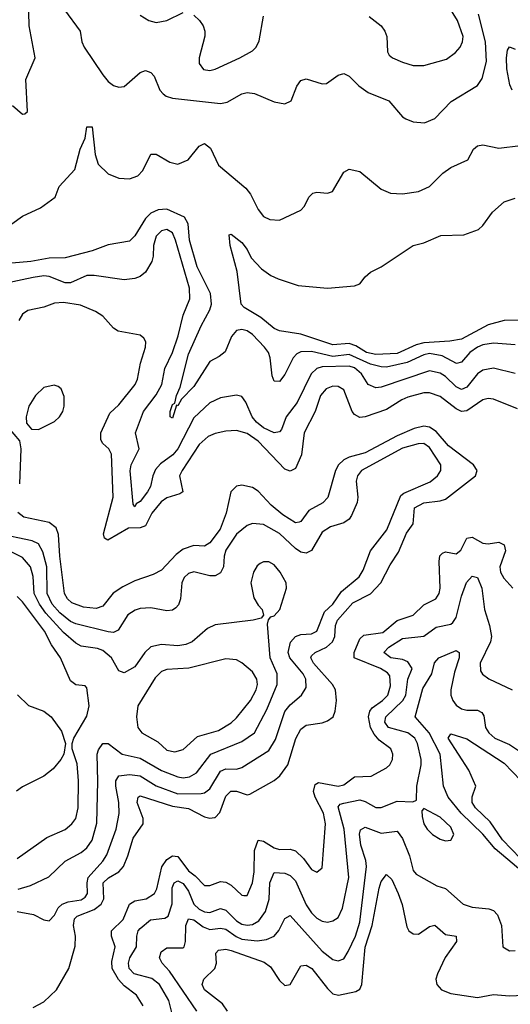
# Model space of a CAD drawing. Header units: inches. Extents: x 1603819 to 1745079, y 385938 to 533966.
# Tile 401 of 561: x 1711160 to 1712992, y 451356 to 455033. Entities that reach past the tile are written whole.
import ezdxf

# ---------------------------------------------------------------- set-up
doc = ezdxf.new("R2010")
doc.units = ezdxf.units.IN
doc.header["$MEASUREMENT"] = 0
doc.layers.add('B7415', color=7, linetype='Continuous')

msp = doc.modelspace()

# ---------------------------------------------------------------- linework, layer by layer
at = {"layer": 'B7415', "color": 5}
for points, elevation in [([(1711132.8, 454712.8), (1711170, 454680.5), (1711178.4, 454681.6), (1711189.4, 454690.6), (1711182.7, 454810), (1711218.2, 454890), (1711195.5, 455010), (1711192.8, 455112.8)], 360), ([(1712465, 455045), (1712510, 455010.2), (1712523.7, 454990), (1712530.7, 454970), (1712533.1, 454913.1), (1712540.5, 454900.5), (1712551.8, 454890), (1712590, 454873.9), (1712630, 454861.8), (1712670, 454861.5), (1712754.2, 454885.8), (1712787.6, 454910), (1712805.5, 454930), (1712814.4, 454950), (1712815.8, 454970), (1712795.8, 455030), (1712746.7, 455110)], 380), ([(1711327.3, 455070), (1711385.6, 454990), (1711392.5, 454950), (1711400.6, 454930), (1711470, 454827.2), (1711490, 454802.1), (1711510, 454787.3), (1711530, 454781), (1711550, 454783.2), (1711610, 454835.4), (1711630, 454842.8), (1711650, 454836), (1711662.7, 454822.7), (1711683.6, 454770), (1711695.9, 454755.9), (1711707, 454747), (1711730, 454739.5), (1711910, 454720.1), (1711934.4, 454725.6), (1711990, 454756.6), (1712010, 454761.6), (1712037.5, 454757.5), (1712110, 454726), (1712150, 454718.7), (1712173.3, 454730), (1712195.6, 454784.4), (1712210, 454805.5), (1712230, 454812.2), (1712290, 454793.7), (1712305.8, 454794.2), (1712350, 454825.3), (1712370, 454832), (1712390, 454822), (1712426.3, 454786.3), (1712461, 454761), (1712538.7, 454730), (1712590, 454670.3), (1712602.4, 454662.4), (1712630, 454651.3), (1712671.7, 454648.3), (1712710, 454664.6), (1712772.1, 454727.9), (1712870, 454786.9), (1712887.1, 454812.9), (1712903, 454877), (1712899.5, 454950), (1712873.7, 455053.7)], 360), ([(1711610, 455050.3), (1711642, 455030), (1711670, 455022.7), (1711709.2, 455030), (1711770, 455060.3)], 380), ([(1711810, 455050.3), (1711832, 455030), (1711845.3, 455010), (1711851.7, 454990), (1711851.7, 454971.7), (1711830.5, 454890.5), (1711830.4, 454870), (1711846.9, 454846.9), (1711870, 454843.1), (1711890, 454848.1), (1711982.4, 454890), (1712030, 454917.3), (1712042.7, 454930), (1712054.3, 454954.3), (1712070, 455046)], 380), ([(1712999.6, 454770), (1712990.4, 454790), (1712979.7, 454850), (1712977.9, 454890), (1712981.4, 454918.6), (1712990, 454931.8), (1713010, 454923.2)], 340), ([(1711130, 454271), (1711170, 454298.9), (1711237.4, 454330), (1711292.3, 454370), (1711307.6, 454410), (1711366.2, 454473.9), (1711385.5, 454550), (1711403.9, 454590), (1711410, 454633), (1711430, 454633), (1711441.3, 454530), (1711453.5, 454493.5), (1711490, 454457.2), (1711530, 454440.6), (1711570, 454438.9), (1711601, 454450), (1711620.3, 454470), (1711650, 454530.4), (1711670, 454530.2), (1711720.6, 454500.6), (1711750, 454493.3), (1711789, 454510), (1711830, 454560.3), (1711850, 454570.3), (1711872.9, 454552.9), (1711902, 454490), (1712004.2, 454404.2), (1712021.5, 454381.5), (1712050, 454323.6), (1712070, 454297.6), (1712093.8, 454286.2), (1712130, 454284.9), (1712210, 454321.6), (1712224, 454336), (1712239.6, 454370), (1712254.7, 454385.3), (1712270, 454388.7), (1712310, 454384.9), (1712328.5, 454391.5), (1712370, 454464), (1712390, 454474.9), (1712430, 454466), (1712510, 454399.5), (1712545.2, 454385.2), (1712590, 454382.6), (1712650, 454391.8), (1712690, 454410.2), (1712740.4, 454459.6), (1712770, 454481.5), (1712834, 454510), (1712854.5, 454550), (1712870, 454561.3), (1712890, 454565.7), (1712950, 454553.2), (1713030, 454563.5)], 340), ([(1713150, 453911.6), (1712970, 453909.5), (1712910, 453893), (1712810, 453840.1), (1712767.1, 453832.9), (1712670, 453826.5), (1712641.3, 453818.7), (1712570, 453786.3), (1712490, 453782.1), (1712454.7, 453790), (1712415.6, 453815.6), (1712390, 453823.9), (1712330, 453818.3), (1712210, 453858.2), (1712130, 453870.6), (1712110, 453879.4), (1712060.3, 453920.3), (1711998.2, 453958.2), (1711987.1, 453970), (1711972.7, 454092.7), (1711946.3, 454190), (1711942, 454230), (1711950, 454232.4), (1711990, 454201.3), (1712010, 454174.4), (1712024.2, 454144.2), (1712062.9, 454102.9), (1712097.8, 454077.8), (1712125.2, 454065.2), (1712200.5, 454040.5), (1712309.7, 454030.3), (1712410, 454039.3), (1712430, 454046), (1712450, 454073), (1712470, 454090.4), (1712509.7, 454110.3), (1712630, 454190.3), (1712670, 454199.5), (1712732.4, 454227.6), (1712819, 454230), (1712873.1, 454250), (1712890, 454264.5), (1712925.7, 454314.3), (1712970, 454353.1), (1713010, 454366.7)], 320), ([(1713010, 453819.2), (1712930, 453825.1), (1712890, 453819.2), (1712870, 453809.9), (1712841.3, 453790), (1712810, 453754), (1712791.2, 453748.8), (1712738, 453778), (1712690, 453785.9), (1712670, 453781.9), (1712607, 453753), (1712530, 453735.7), (1712510, 453736.1), (1712470, 453746.8), (1712390, 453782.7), (1712330, 453774.6), (1712250, 453793.9), (1712210, 453792.7), (1712195, 453785), (1712181.5, 453770), (1712150, 453707.6), (1712130, 453682), (1712110, 453683), (1712103.5, 453703.5), (1712095.5, 453770), (1712088.8, 453790), (1712074.4, 453810), (1712030, 453857.1), (1712010, 453871), (1711990, 453876.3), (1711970, 453871.7), (1711951.5, 453850), (1711926.9, 453793.1), (1711905, 453775), (1711870, 453756.1), (1711810, 453662.5), (1711764, 453616), (1711750, 453591.5), (1711746, 453594), (1711730, 453545.4), (1711722, 453550), (1711721.8, 453570), (1711730, 453596.5), (1711738.8, 453601.2), (1711745.4, 453630), (1711759.4, 453660.6), (1711790, 453783.9), (1711837.9, 453890), (1711870.5, 453949.5), (1711876.7, 453970), (1711873.1, 454010), (1711823.3, 454110), (1711794, 454210), (1711788.7, 454270), (1711776, 454296), (1711710, 454324.9), (1711676.6, 454323.4), (1711650, 454310.7), (1711629.8, 454290.2), (1711590, 454225.8), (1711570, 454205.6), (1711490, 454192.5), (1711430.1, 454169.9), (1711330, 454143.4), (1711270, 454142.5), (1711202, 454130), (1711130, 454123.9)], 340), ([(1713010, 453711.1), (1712930, 453731.5), (1712890, 453723.9), (1712870, 453709.9), (1712830, 453660.4), (1712810, 453651.9), (1712790, 453661.7), (1712750, 453700.1), (1712730, 453713.4), (1712690, 453722.2), (1712510, 453660.2), (1712490, 453658.7), (1712462, 453670), (1712437.2, 453710), (1712410, 453732.4), (1712390, 453739.2), (1712290, 453736.6), (1712269.5, 453730.5), (1712249.2, 453710.8), (1712196.6, 453603.4), (1712155.8, 453550), (1712137.5, 453502.5), (1712130, 453494), (1712110, 453490.6), (1712070, 453509.2), (1712044.7, 453530), (1712027.7, 453550), (1712004.3, 453604.3), (1711990, 453625.3), (1711970, 453630.5), (1711910, 453621.3), (1711870, 453601.7), (1711810, 453546.6), (1711750, 453430.4), (1711731.5, 453408.5), (1711685.3, 453374.7), (1711667.3, 453352.7), (1711656.6, 453330), (1711648.4, 453290), (1711637.8, 453270), (1711610, 453233.2), (1711595.5, 453224.5), (1711590, 453213.3), (1711583.9, 453223.9), (1711571.9, 453348.1), (1711576.3, 453370), (1711606, 453430), (1711592.5, 453490), (1711622, 453570), (1711670, 453632.5), (1711691, 453670), (1711702.1, 453730), (1711730.4, 453789.6), (1711752.3, 453852.3), (1711770.3, 453929.7), (1711795.8, 453990), (1711793.8, 454030), (1711741.4, 454210), (1711730, 454237.5), (1711710, 454249.9), (1711690, 454244.4), (1711670, 454224.4), (1711659.2, 454190), (1711658.8, 454150), (1711653.2, 454130), (1711630, 454089.8), (1711610, 454073.8), (1711590, 454066.6), (1711550, 454061.8), (1711438.1, 454078.1), (1711410, 454077.9), (1711349.7, 454050.3), (1711330, 454050.7), (1711270, 454074), (1711250, 454076.2), (1711210, 454070.5), (1711110.5, 454049.5)], 360), ([(1713019.5, 453579.5), (1712930, 453616.2), (1712910, 453618.2), (1712890, 453613.2), (1712830, 453572.8), (1712810, 453570.3), (1712790, 453579.1), (1712730, 453625.3), (1712690, 453639.3), (1712670, 453639.7), (1712610, 453622.7), (1712587, 453613), (1712530, 453576.7), (1712450, 453549.9), (1712430, 453547.8), (1712410, 453558.9), (1712402, 453570), (1712370.3, 453650.2), (1712350, 453662.5), (1712330, 453664.3), (1712305.1, 453654.9), (1712283.9, 453630), (1712263.4, 453570), (1712222, 453490), (1712212.4, 453407.6), (1712190, 453356.8), (1712170, 453346.5), (1712150, 453354.3), (1712050, 453459.1), (1712010, 453488.2), (1711970, 453498.3), (1711930, 453496.4), (1711890, 453488.1), (1711863.8, 453476.2), (1711830, 453445.9), (1711766.2, 453350), (1711756.8, 453330), (1711769.2, 453270), (1711758.1, 453261.9), (1711710, 453247.6), (1711687.8, 453232.2), (1711652.8, 453190), (1711630, 453143), (1711610, 453135.8), (1711566.4, 453133.6), (1711489.4, 453089.4), (1711477.2, 453097.2), (1711472.7, 453112.7), (1711509.5, 453250), (1711502.2, 453410), (1711493.1, 453430), (1711470.9, 453450), (1711463.5, 453463.5), (1711463, 453490), (1711496.7, 453563.3), (1711530, 453595), (1711591.1, 453670), (1711599.9, 453690), (1711611.2, 453750), (1711629.7, 453809.7), (1711630.9, 453830), (1711624.1, 453844.1), (1711610, 453854.8), (1711528.2, 453870), (1711510, 453881.2), (1711470, 453926.2), (1711442.9, 453942.9), (1711387.1, 453967.1), (1711323.1, 453976.9), (1711290, 453974.1), (1711250, 453959.9), (1711190, 453946.5), (1711170, 453932.9), (1711157.2, 453910)], 380), ([(1711159.8, 453300.2), (1711164.9, 453430), (1711159.8, 453459.8), (1711118.4, 453510)], 420), ([(1711210, 451343.5), (1711250, 451365.1), (1711297.9, 451410), (1711343.9, 451490), (1711367.1, 451572.9), (1711368.8, 451610), (1711360.6, 451650), (1711365, 451675), (1711375, 451685), (1711438.2, 451710), (1711464.2, 451730), (1711473.5, 451750), (1711472, 451810), (1711491.4, 451828.6), (1711530.4, 451850), (1711547.3, 451870), (1711564.3, 451910), (1711583.1, 451976.9), (1711620.7, 452030), (1711621, 452050), (1711598.7, 452110), (1711601.8, 452130), (1711610, 452134.6), (1711730, 452095.4), (1711790, 452087.7), (1711850, 452055.7), (1711870, 452051), (1711887.1, 452052.9), (1711890, 452053.8), (1711907.7, 452072.3), (1711930, 452132.9), (1711948, 452152), (1711970, 452152), (1712010, 452138.4), (1712019, 452141), (1712110, 452192), (1712131.5, 452208.5), (1712161.3, 452250), (1712191.5, 452348.5), (1712210, 452383.7), (1712230, 452398.3), (1712290, 452407.1), (1712310, 452414.4), (1712330.3, 452429.7), (1712338.8, 452450), (1712342.6, 452490), (1712339, 452530), (1712328.2, 452550), (1712257.6, 452630), (1712246.9, 452650), (1712250, 452657.6), (1712263.1, 452670), (1712305.4, 452690), (1712328.7, 452710), (1712336.4, 452730), (1712339.6, 452770), (1712347.4, 452790), (1712404.7, 452855.3), (1712470, 452889.2), (1712508.5, 452930), (1712543.3, 452996.7), (1712575.1, 453044.9), (1712605, 453115), (1712629.9, 453150), (1712634, 453210), (1712670, 453228.5), (1712730, 453235.9), (1712750, 453242.7), (1712862.6, 453330), (1712868.2, 453350), (1712855.1, 453370), (1712761.7, 453441.7), (1712714.9, 453494.9), (1712690, 453511.5), (1712670, 453515.2), (1712633.6, 453506.4), (1712570, 453479.4), (1712450, 453415.1), (1712390, 453399.6), (1712370.6, 453389.4), (1712350.7, 453370), (1712339.6, 453350), (1712311.2, 453248.8), (1712291.7, 453228.3), (1712239.5, 453200.5), (1712210, 453158.8), (1712203.8, 453156.2), (1712190, 453153.9), (1712143.3, 453183.3), (1712099.4, 453219.4), (1712050, 453271.7), (1712030, 453285.5), (1711990, 453294.9), (1711969.7, 453290.3), (1711948.1, 453270), (1711930.5, 453190), (1711908.4, 453130), (1711870, 453079.4), (1711850, 453066.9), (1711810, 453069.9), (1711770, 453055.6), (1711744.8, 453035.2), (1711690, 452977), (1711658.8, 452961.2), (1711590, 452937.8), (1711545.2, 452914.8), (1711509.2, 452890.8), (1711470, 452843), (1711445.5, 452834.5), (1711398.4, 452838.4), (1711354.8, 452854.8), (1711338, 452870), (1711327.7, 452890), (1711309.6, 453030), (1711304.6, 453110), (1711295.7, 453135.7), (1711270, 453154.8), (1711175.2, 453175.2), (1711153, 453193)], 420), ([(1711150, 451702.3), (1711211.7, 451691.7), (1711250, 451671.5), (1711270, 451667), (1711290, 451688.7), (1711303.7, 451716.3), (1711318.7, 451730), (1711341.2, 451738.8), (1711390, 451746.1), (1711404.3, 451755.7), (1711413.7, 451770), (1711411.6, 451810), (1711415, 451830), (1711470.2, 451889.8), (1711485.5, 451914.5), (1711520.1, 452010), (1711531.1, 452068.9), (1711530.3, 452109.7), (1711519.4, 452170), (1711519.5, 452190), (1711530.7, 452209.3), (1711570, 452214.5), (1711610, 452208.8), (1711670, 452171.8), (1711750, 452141.8), (1711837.1, 452142.9), (1711850, 452145.6), (1711870, 452160.8), (1711910, 452226.4), (1711930, 452234.7), (1711970, 452234.4), (1711990, 452240.6), (1712090, 452303.9), (1712115.5, 452344.5), (1712150.8, 452449.2), (1712170, 452474.8), (1712212.5, 452510), (1712230, 452539.1), (1712228.4, 452570), (1712218.4, 452590), (1712169.1, 452650), (1712162.8, 452670), (1712171.6, 452708.4), (1712190.2, 452729.8), (1712210, 452737.4), (1712250, 452738.8), (1712270, 452749.5), (1712298, 452822), (1712330, 452850.1), (1712362, 452898), (1712428.3, 452951.7), (1712443.2, 452976.8), (1712470.6, 453049.4), (1712531.8, 453128.2), (1712583.8, 453256.2), (1712595, 453265), (1712693.1, 453306.9), (1712720.9, 453330), (1712732.7, 453350), (1712733.2, 453370), (1712690, 453434.9), (1712670, 453449.9), (1712648.7, 453448.7), (1712590, 453433.4), (1712436.2, 453350), (1712421.3, 453330), (1712417.2, 453310), (1712422.4, 453250), (1712419.8, 453230), (1712399.1, 453180.9), (1712390, 453167.7), (1712370, 453154), (1712321, 453139), (1712290, 453119.1), (1712249.6, 453050.4), (1712230, 453040.5), (1712210, 453044.7), (1712190, 453057.5), (1712130, 453113.8), (1712070, 453148.3), (1712030, 453151.3), (1712010, 453144.2), (1711970, 453112.1), (1711930, 453052.2), (1711923.6, 453030), (1711921, 452990), (1711910, 452967.1), (1711890, 452956.3), (1711870, 452956), (1711810, 452970.7), (1711790, 452965.1), (1711774.1, 452950), (1711765.7, 452930), (1711760.1, 452870), (1711752.6, 452847.4), (1711743.3, 452836.7), (1711730, 452827.8), (1711710, 452825), (1711650, 452836.2), (1711610, 452834.1), (1711591.7, 452828.3), (1711564, 452810), (1711527.2, 452752.8), (1711510, 452744.6), (1711490, 452746.6), (1711370, 452776.4), (1711350, 452786.1), (1711310, 452818.4), (1711280.7, 452850), (1711262.4, 452890), (1711261.7, 452990), (1711245.9, 453045.9), (1711230, 453075), (1711206.6, 453086.6), (1711073.9, 453113.9)], 440), ([(1711621.4, 451350), (1711595.9, 451390), (1711550, 451424.7), (1711528.6, 451448.6), (1711505.8, 451490), (1711504.3, 451515.7), (1711516.7, 451570), (1711503.1, 451610), (1711502.8, 451630), (1711546.9, 451673.1), (1711570, 451730.1), (1711590, 451742.5), (1711632.7, 451750), (1711663, 451770), (1711672.4, 451787.6), (1711691.1, 451868.9), (1711710, 451897.2), (1711730, 451910.1), (1711750, 451907.3), (1711790, 451854.3), (1711815.6, 451835.6), (1711850, 451800.1), (1711870, 451799.2), (1711910, 451814.4), (1711930, 451812.5), (1711950, 451800.8), (1711990, 451762.9), (1711997.6, 451762.4), (1712010, 451762), (1712029.9, 451810), (1712035.6, 451850), (1712036.8, 451930), (1712050, 451969.4), (1712070, 451965.2), (1712110, 451940.1), (1712130, 451933.6), (1712170, 451934.7), (1712190, 451929), (1712220.3, 451900.3), (1712250, 451858.9), (1712270, 451848.9), (1712290, 451866), (1712302, 452030), (1712295.2, 452070), (1712263.3, 452130), (1712257.9, 452150), (1712263.3, 452176.7), (1712275.8, 452184.2), (1712350, 452170.9), (1712370, 452176.1), (1712410, 452205.1), (1712472.5, 452207.5), (1712530, 452238.6), (1712542, 452250), (1712552, 452270), (1712553.5, 452290), (1712546.2, 452310), (1712502.8, 452342.8), (1712484.4, 452364.4), (1712469.9, 452390), (1712462.3, 452430), (1712467.2, 452450), (1712476.8, 452463.2), (1712515.3, 452490), (1712534.9, 452510), (1712545.4, 452545.4), (1712542.5, 452582.5), (1712534.3, 452594.3), (1712507.6, 452610), (1712409.7, 452649.7), (1712408.7, 452670), (1712430, 452720.2), (1712445.6, 452734.4), (1712515.7, 452744.3), (1712570, 452788.9), (1712630, 452809.6), (1712670, 452847.7), (1712714.3, 452870), (1712726.2, 452890), (1712730.3, 452909.7), (1712726.5, 453010), (1712728.9, 453031.1), (1712739.1, 453040.9), (1712750, 453046.2), (1712790, 453037.9), (1712807.5, 453052.5), (1712830, 453096.6), (1712850, 453100.8), (1712890, 453077.8), (1712910, 453075.9), (1712950, 453082.2), (1712970, 453071.6), (1712974.3, 453050), (1712953.3, 452990), (1712955.9, 452970), (1712967.7, 452947.7), (1713001.4, 452910)], 380), ([(1711154.2, 451785.8), (1711200.1, 451799.9), (1711268.7, 451831.3), (1711330, 451890.1), (1711390, 451922.5), (1711410, 451940.8), (1711430, 451969.3), (1711447.5, 452032.5), (1711451.5, 452188.5), (1711448.9, 452290), (1711454, 452306), (1711470, 452329.3), (1711490, 452330.2), (1711542.8, 452290), (1711610, 452275.7), (1711690, 452229.1), (1711750, 452205.2), (1711770, 452202), (1711794.2, 452205.8), (1711820.3, 452219.7), (1711873.7, 452290), (1711990, 452337), (1712037.2, 452370), (1712083.4, 452456.6), (1712122.2, 452550), (1712121, 452590), (1712094.9, 452650), (1712085.1, 452774.9), (1712088.9, 452791.1), (1712097.6, 452802.4), (1712110, 452807), (1712131.1, 452830), (1712157, 452910), (1712155.7, 452930), (1712133, 452970), (1712110, 452996.5), (1712090, 453007.7), (1712070, 453008.6), (1712057.8, 453002.2), (1712047, 452993), (1712033.7, 452970), (1712023.8, 452930), (1712034.2, 452874.2), (1712050, 452846), (1712066, 452830), (1712071.1, 452808.9), (1712062, 452798), (1712032, 452790), (1711890, 452772.8), (1711861.1, 452758.9), (1711803.6, 452710), (1711780, 452700), (1711750, 452695.2), (1711690, 452699.4), (1711650, 452690.5), (1711627.7, 452670), (1711590, 452615.8), (1711550, 452593.6), (1711530, 452601.5), (1711502.5, 452650), (1711470, 452677.1), (1711450, 452685.1), (1711390, 452693.5), (1711370, 452704.2), (1711324, 452744), (1711257.2, 452817.2), (1711233.2, 452850), (1711214.1, 452890), (1711210, 452954), (1711199.7, 452990), (1711170, 453025.1), (1711130, 453044.9)], 460), ([(1711732.3, 451310), (1711717.4, 451370), (1711682.2, 451430), (1711652.8, 451452.8), (1711587, 451470), (1711568.5, 451490), (1711565.8, 451510), (1711571.8, 451530), (1711596, 451570), (1711596.9, 451610), (1711602, 451630), (1711610, 451639.5), (1711648.8, 451671.2), (1711702.4, 451677.6), (1711714.5, 451685.5), (1711729.1, 451730.9), (1711729.5, 451790.5), (1711736.5, 451810), (1711750, 451816.5), (1711770, 451806.4), (1711790, 451778.5), (1711809.8, 451730), (1711830, 451711.6), (1711850, 451700.7), (1711870, 451698.2), (1711910, 451713.4), (1711930, 451707.4), (1711970, 451667.4), (1711990, 451654.8), (1712010, 451651.1), (1712030, 451654.4), (1712052.5, 451667.5), (1712078, 451702), (1712091.1, 451748.9), (1712093.9, 451810), (1712110, 451848.4), (1712150, 451846), (1712170, 451837.3), (1712190, 451816.8), (1712230, 451727.5), (1712250, 451697.5), (1712270, 451678), (1712290, 451666), (1712310, 451663.2), (1712330, 451667.1), (1712350, 451680.3), (1712365.6, 451714.4), (1712388.8, 451830), (1712372.3, 452010), (1712350, 452093.4), (1712357, 452103), (1712370, 452107.4), (1712430, 452119.6), (1712450, 452113.5), (1712490, 452091.2), (1712510, 452091.3), (1712570, 452113.9), (1712628.5, 452111.5), (1712642, 452118), (1712643.4, 452170), (1712659.9, 452250), (1712659.7, 452270), (1712646.1, 452330), (1712635.6, 452350), (1712610, 452369.5), (1712537.8, 452390), (1712523.5, 452410), (1712526.9, 452430), (1712590.4, 452490), (1712602.6, 452510), (1712609.3, 452570), (1712625.3, 452610), (1712610, 452634.6), (1712590, 452643.2), (1712546.4, 452650), (1712520.2, 452670), (1712538.5, 452690), (1712590, 452721.5), (1712670, 452730.6), (1712715.1, 452764.9), (1712770, 452775.4), (1712778.3, 452781.7), (1712790, 452800.3), (1712810, 452879.5), (1712828.4, 452931.6), (1712850, 452955.2), (1712870, 452950.2), (1712885.6, 452910), (1712896.3, 452830), (1712914.9, 452770), (1712921.9, 452730), (1712918.3, 452710), (1712880.1, 452630), (1712881.3, 452601.3), (1712888.3, 452588.3), (1712911.9, 452571.9), (1712998.9, 452530)], 360), ([(1711150, 451900.7), (1711261.2, 451978.8), (1711330, 452008.9), (1711355, 452030), (1711369.9, 452050.1), (1711377.7, 452090), (1711379.9, 452190), (1711374.1, 452254.1), (1711356.3, 452310), (1711355.8, 452330), (1711361.6, 452350), (1711410, 452431.8), (1711419.6, 452470), (1711410, 452537.2), (1711404.7, 452544.7), (1711370, 452548.9), (1711350, 452563.9), (1711312.3, 452650), (1711278.8, 452698.8), (1711252.6, 452750), (1711170, 452858.7), (1711150, 452879.3)], 480), ([(1713063, 451830), (1712936.5, 451936.5), (1712890, 451991.5), (1712809.5, 452069.5), (1712760.4, 452130), (1712743.2, 452170), (1712730.3, 452290), (1712689.7, 452370), (1712637.4, 452430), (1712665.3, 452534.7), (1712699.9, 452590), (1712708.9, 452631.1), (1712726, 452650), (1712790, 452677.1), (1712801.7, 452670), (1712801.8, 452650), (1712784.3, 452595.7), (1712770.8, 452530), (1712770.1, 452510), (1712777.3, 452490), (1712790, 452472.9), (1712810, 452459.8), (1712830, 452454.6), (1712870, 452453.9), (1712886.1, 452446.1), (1712893.3, 452433.3), (1712900.3, 452390), (1712912, 452370), (1712934.8, 452350), (1712990, 452326.3), (1713030, 452298.9)], 340), ([(1711151.1, 452511.1), (1711192.3, 452472.3), (1711250, 452450.2), (1711277, 452430), (1711316.4, 452376.4), (1711331, 452330), (1711324.2, 452290), (1711313.7, 452270), (1711284.5, 452235.5), (1711250, 452208.3), (1711170, 452168.2), (1711148.4, 452151.6)], 480), ([(1713030, 451899.8), (1712963.8, 451970), (1712917.4, 452037.4), (1712862.4, 452090), (1712850, 452109.1), (1712849.4, 452130.6), (1712863.4, 452170), (1712837.4, 452230), (1712760.7, 452350), (1712770, 452366), (1712830, 452347.2), (1712970, 452256.6), (1713031.7, 452191.7)], 320), ([(1711821.5, 451330), (1711719.5, 451479.5), (1711691.7, 451510), (1711681.9, 451530), (1711688.2, 451551.8), (1711710, 451566.3), (1711770, 451566.3), (1711774.6, 451570), (1711779.7, 451590), (1711780.6, 451650), (1711790, 451674.6), (1711810, 451671), (1711845.4, 451645.4), (1711870, 451635), (1711910, 451640.1), (1711930, 451636.5), (1711968.7, 451608.7), (1711990, 451599.3), (1712047.3, 451592.7), (1712082.1, 451597.9), (1712110.3, 451609.7), (1712128.3, 451631.7), (1712150, 451676.5), (1712170, 451687.3), (1712290, 451554.2), (1712330, 451523.2), (1712350, 451517.8), (1712370, 451525.8), (1712387.3, 451552.7), (1712413.7, 451610), (1712430, 451662), (1712455.4, 451870), (1712452.8, 451892.8), (1712433.5, 451950), (1712429.3, 451990.7), (1712433.1, 452006.9), (1712450, 452017.7), (1712510, 451994.9), (1712570, 452002), (1712590, 451974.9), (1712616, 451910), (1712630, 451855.3), (1712641.3, 451841.3), (1712718, 451798), (1712750, 451787.9), (1712816.5, 451730), (1712850, 451718.5), (1712912, 451712), (1712930, 451705.8), (1712945, 451690), (1712959.7, 451650), (1712964.4, 451570), (1712990, 451555.8), (1713010, 451557.1)], 340), ([(1711936.4, 451330), (1711917, 451357), (1711850.6, 451410), (1711841.6, 451430), (1711848, 451450), (1711888.7, 451490), (1711894.6, 451510), (1711892.8, 451547.2), (1711902.5, 451557.5), (1711930, 451561.5), (1711950, 451556.9), (1712072.8, 451512.8), (1712096.3, 451496.3), (1712130, 451445), (1712150, 451426.4), (1712170, 451430.2), (1712210, 451499.1), (1712230, 451501.7), (1712250.7, 451490), (1712310, 451414.5), (1712330, 451395.4), (1712350.4, 451389.6), (1712415.9, 451404.1), (1712430, 451412.1), (1712437.7, 451430), (1712450.4, 451569.6), (1712476.1, 451650), (1712502.2, 451790), (1712510, 451814), (1712530, 451841.1), (1712550, 451821.7), (1712573.1, 451770), (1712588.7, 451728.7), (1712605.5, 451645.5), (1712613.8, 451630), (1712630, 451619), (1712650, 451618.4), (1712690, 451646.7), (1712710, 451651), (1712750, 451617), (1712790.3, 451610), (1712790.9, 451590), (1712748.8, 451531.2), (1712720.1, 451470), (1712714.6, 451450), (1712718.3, 451430), (1712735.8, 451410), (1712770, 451396.6), (1712870, 451381.5), (1712930, 451392.3), (1712990, 451387.1), (1713068.8, 451391.2)], 320)]:
    msp.add_lwpolyline(points, dxfattribs=dict(at, elevation=elevation))
for points, elevation in [([(1711288.2, 453668.2), (1711250, 453659), (1711218.3, 453630), (1711194, 453590), (1711183.5, 453550), (1711185.6, 453525.6), (1711203.7, 453503.7), (1711230, 453502.7), (1711290, 453532.5), (1711308.4, 453550), (1711320.6, 453570), (1711326.2, 453590), (1711325.5, 453625.5), (1711314.4, 453654.4), (1711303.7, 453663.7)], 420), ([(1711930, 452646.4), (1711791.4, 452611.4), (1711710, 452606.3), (1711690, 452599), (1711665.5, 452574.5), (1711601.5, 452470), (1711596.2, 452430), (1711601.5, 452390), (1711616.3, 452370), (1711675.6, 452335.6), (1711710, 452305.4), (1711739, 452299), (1711770, 452307.7), (1711823.6, 452356.4), (1711902.2, 452377.8), (1711950, 452407.2), (1711970, 452425.4), (1712021.9, 452490), (1712042.9, 452530), (1712048.4, 452550), (1712046.2, 452570), (1712030, 452597.2), (1711990, 452631.6), (1711970, 452642.6)], 480), ([(1712670, 452087), (1712662, 452078), (1712663.2, 452056.8), (1712669.4, 452030), (1712682.4, 452010), (1712701.5, 451990), (1712730, 451972.4), (1712750, 451966.5), (1712770, 451969.1), (1712781.5, 451990), (1712770, 452017.2), (1712730, 452054.3)], 360)]:
    msp.add_lwpolyline(points, close=True, dxfattribs=dict(at, elevation=elevation))

doc.saveas('drawing.dxf')
